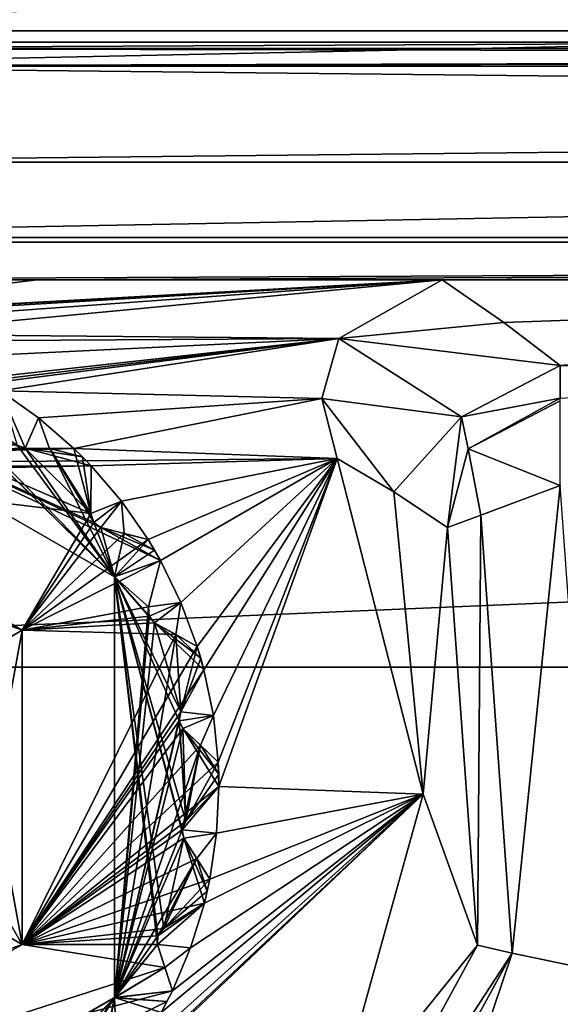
# Model space of a CAD drawing. Header units: metres. Extents: x -205 to 205, y -82 to 82.
# Tile 253 of 426: x -34.25 to -29.75, y 34.69 to 42.89. Entities that reach past the tile are written whole.
import ezdxf

# ---------------------------------------------------------------- set-up
doc = ezdxf.new("R2010")
doc.units = ezdxf.units.M
doc.layers.add('solid_PRT0003', color=7, linetype='CONTINUOUS')

msp = doc.modelspace()

# ---------------------------------------------------------------- linework, layer by layer
at = {"layer": 'solid_PRT0003'}
for points in [[(-200, -75), (-200, 75), (0, 75)], [(0, -75), (-200, -75), (0, 75)], [(-37.489235, 42.792892, 13.792893), (-23.407402, 43.5, 13.5), (-37.489235, 43.5, 13.5)], [(-23.407402, 42.792892, 13.792892), (-23.407402, 43.5, 13.5), (-37.489235, 42.792892, 13.792893)], [(37.510765, 42.646446, 45.853554), (-37.489235, 43, 46), (37.510765, 43, 46)], [(37.510765, 42.646446, 45.853554), (-37.489235, 42.646446, 45.853554), (-37.489235, 43, 46)], [(-37.489235, 42.646446, 75.146446), (37.510765, 43, 75), (-37.489235, 43, 75)], [(-37.489235, 42.646446, 75.146446), (37.510765, 42.646446, 75.146446), (37.510765, 43, 75)], [(-23.407402, 42.792892, 13.792892), (-37.489235, 42.792892, 13.792893), (-37.489235, 42.5, 14.5)], [(-23.407402, 42.792892, 13.792892), (-37.489235, 42.5, 14.5), (-23.407402, 42.5, 14.5)], [(37.510765, 42.700001, 108.5), (-37.489235, 42.5, 108.5), (37.510765, 42.5, 108.5)], [(37.510765, 42.700001, 108.5), (-37.489235, 42.700001, 108.5), (-37.489235, 42.5, 108.5)], [(-37.489235, 42.700001, 78.5), (-37.489235, 42.700001, 108.5), (37.510765, 42.700001, 108.5)], [(37.510765, 42.700001, 78.5), (-37.489235, 42.700001, 78.5), (37.510765, 42.700001, 108.5)], [(37.510765, 42.700001, 78.5), (-37.489235, 42.5, 78.5), (-37.489235, 42.700001, 78.5)], [(37.510765, 42.700001, 78.5), (37.510765, 42.5, 78.5), (-37.489235, 42.5, 78.5)], [(37.510765, 42.646446, 75.146446), (-37.489235, 42.5, 75.5), (37.510765, 42.5, 75.5)], [(-37.489235, 42.646446, 75.146446), (-37.489235, 42.5, 75.5), (37.510765, 42.646446, 75.146446)], [(-37.489235, 42.646446, 45.853554), (37.510765, 42.5, 45.5), (-37.489235, 42.5, 45.5)], [(37.510765, 42.646446, 45.853554), (37.510765, 42.5, 45.5), (-37.489235, 42.646446, 45.853554)], [(37.510765, 42.5, 108.5), (-37.489235, 42.5, 108.5), (-41.024776, 41.035538, 108.5)], [(37.510765, 42.5, 108.5), (-41.024776, 41.035538, 108.5), (41.046303, 41.035542, 108.5)], [(-19.789236, 42.5, 24.5), (-23.407402, 42.5, 14.5), (-37.489235, 42.5, 14.5)], [(-13.989946, 42.5, 38.500713), (-37.489235, 42.5, 14.5), (-37.489235, 42.5, 45.5)], [(-13.989946, 42.5, 38.500713), (-19.789236, 42.5, 24.5), (-37.489235, 42.5, 14.5)], [(37.510765, 42.5, 78), (37.510765, 42.5, 77), (-37.489235, 42.5, 77)], [(-37.489235, 41.700001, 76.5), (-37.489235, 42.5, 77), (37.510765, 42.5, 77)], [(-37.489235, 42.5, 78), (37.510765, 42.5, 78), (-37.489235, 42.5, 77)], [(-37.489235, 41.700001, 76.5), (37.510765, 42.5, 77), (37.510765, 41.700001, 76.5)], [(37.510765, 41.700001, 78.5), (37.510765, 42.5, 78), (-37.489235, 42.5, 78)], [(-37.489235, 41.700001, 78.5), (37.510765, 41.700001, 78.5), (-37.489235, 42.5, 78)], [(-37.489235, 42.5, 75.5), (37.510765, 42.5, 76), (37.510765, 42.5, 75.5)], [(-37.489235, 42.5, 75.5), (-37.489235, 42.5, 76), (37.510765, 42.5, 76)], [(37.510765, 41.700001, 76.5), (37.510765, 42.5, 76), (-37.489235, 42.5, 76)], [(-37.489235, 41.700001, 76.5), (37.510765, 41.700001, 76.5), (-37.489235, 42.5, 76)], [(0.010765, 42.5, 44.299999), (-37.489235, 42.5, 45.5), (37.510765, 42.5, 45.5)], [(0.010765, 42.5, 44.299999), (-13.989946, 42.5, 38.500713), (-37.489235, 42.5, 45.5)], [(-37.489235, 41.700001, 106.5), (-37.489235, 42.5, 107), (37.510765, 42.5, 107)], [(37.510765, 42.5, 106), (37.510765, 42.5, 107), (-37.489235, 42.5, 107)], [(37.510765, 41.700001, 106.5), (-37.489235, 41.700001, 106.5), (37.510765, 42.5, 107)], [(37.510765, 42.5, 106), (-37.489235, 42.5, 107), (-37.489235, 42.5, 106)], [(-37.489235, 42.5, 106), (-37.489235, 41.700001, 106.5), (37.510765, 41.700001, 106.5)], [(37.510765, 42.5, 106), (-37.489235, 42.5, 106), (37.510765, 41.700001, 106.5)], [(37.510765, 42.5, 104), (-37.489235, 42.5, 105), (-37.489235, 42.5, 104)], [(37.510765, 42.5, 104), (37.510765, 42.5, 105), (-37.489235, 42.5, 105)], [(-37.489235, 41.700001, 104.5), (-37.489235, 42.5, 105), (37.510765, 42.5, 105)], [(37.510765, 42.5, 102), (-37.489235, 42.5, 103), (-37.489235, 42.5, 102)], [(37.510765, 42.5, 102), (37.510765, 42.5, 103), (-37.489235, 42.5, 103)], [(-37.489235, 41.700001, 102.5), (-37.489235, 42.5, 103), (37.510765, 42.5, 103)], [(37.510765, 41.700001, 104.5), (37.510765, 42.5, 104), (-37.489235, 42.5, 104)], [(-37.489235, 41.700001, 104.5), (37.510765, 41.700001, 104.5), (-37.489235, 42.5, 104)], [(37.510765, 42.5, 100), (-37.489235, 42.5, 101), (-37.489235, 42.5, 100)], [(37.510765, 42.5, 100), (37.510765, 42.5, 101), (-37.489235, 42.5, 101)], [(-37.489235, 41.700001, 100.5), (-37.489235, 42.5, 101), (37.510765, 42.5, 101)], [(37.510765, 41.700001, 102.5), (37.510765, 42.5, 102), (-37.489235, 42.5, 102)], [(-37.489235, 41.700001, 102.5), (37.510765, 41.700001, 102.5), (-37.489235, 42.5, 102)], [(37.510765, 42.5, 98), (-37.489235, 42.5, 99), (-37.489235, 42.5, 98)], [(37.510765, 42.5, 98), (37.510765, 42.5, 99), (-37.489235, 42.5, 99)], [(-37.489235, 41.700001, 98.5), (-37.489235, 42.5, 99), (37.510765, 42.5, 99)], [(37.510765, 41.700001, 100.5), (37.510765, 42.5, 100), (-37.489235, 42.5, 100)], [(-37.489235, 41.700001, 100.5), (37.510765, 41.700001, 100.5), (-37.489235, 42.5, 100)], [(37.510765, 42.5, 96), (-37.489235, 42.5, 97), (-37.489235, 42.5, 96)], [(37.510765, 42.5, 96), (37.510765, 42.5, 97), (-37.489235, 42.5, 97)], [(-37.489235, 41.700001, 96.5), (-37.489235, 42.5, 97), (37.510765, 42.5, 97)], [(37.510765, 41.700001, 98.5), (37.510765, 42.5, 98), (-37.489235, 42.5, 98)], [(-37.489235, 41.700001, 98.5), (37.510765, 41.700001, 98.5), (-37.489235, 42.5, 98)], [(37.510765, 42.5, 94), (-37.489235, 42.5, 95), (-37.489235, 42.5, 94)], [(37.510765, 42.5, 94), (37.510765, 42.5, 95), (-37.489235, 42.5, 95)], [(-37.489235, 41.700001, 94.5), (-37.489235, 42.5, 95), (37.510765, 42.5, 95)], [(37.510765, 41.700001, 96.5), (37.510765, 42.5, 96), (-37.489235, 42.5, 96)], [(-37.489235, 41.700001, 96.5), (37.510765, 41.700001, 96.5), (-37.489235, 42.5, 96)], [(37.510765, 42.5, 92), (-37.489235, 42.5, 93), (-37.489235, 42.5, 92)], [(37.510765, 42.5, 92), (37.510765, 42.5, 93), (-37.489235, 42.5, 93)], [(-37.489235, 41.700001, 92.5), (-37.489235, 42.5, 93), (37.510765, 42.5, 93)], [(37.510765, 41.700001, 94.5), (37.510765, 42.5, 94), (-37.489235, 42.5, 94)], [(-37.489235, 41.700001, 94.5), (37.510765, 41.700001, 94.5), (-37.489235, 42.5, 94)], [(37.510765, 42.5, 90), (-37.489235, 42.5, 91), (-37.489235, 42.5, 90)], [(37.510765, 42.5, 90), (37.510765, 42.5, 91), (-37.489235, 42.5, 91)], [(-37.489235, 41.700001, 90.5), (-37.489235, 42.5, 91), (37.510765, 42.5, 91)], [(37.510765, 41.700001, 92.5), (37.510765, 42.5, 92), (-37.489235, 42.5, 92)], [(-37.489235, 41.700001, 92.5), (37.510765, 41.700001, 92.5), (-37.489235, 42.5, 92)], [(37.510765, 42.5, 88), (-37.489235, 42.5, 89), (-37.489235, 42.5, 88)], [(37.510765, 42.5, 88), (37.510765, 42.5, 89), (-37.489235, 42.5, 89)], [(-37.489235, 41.700001, 88.5), (-37.489235, 42.5, 89), (37.510765, 42.5, 89)], [(37.510765, 41.700001, 90.5), (37.510765, 42.5, 90), (-37.489235, 42.5, 90)], [(-37.489235, 41.700001, 90.5), (37.510765, 41.700001, 90.5), (-37.489235, 42.5, 90)], [(37.510765, 42.5, 86), (-37.489235, 42.5, 87), (-37.489235, 42.5, 86)], [(37.510765, 42.5, 86), (37.510765, 42.5, 87), (-37.489235, 42.5, 87)], [(-37.489235, 41.700001, 86.5), (-37.489235, 42.5, 87), (37.510765, 42.5, 87)], [(37.510765, 41.700001, 88.5), (37.510765, 42.5, 88), (-37.489235, 42.5, 88)], [(-37.489235, 41.700001, 88.5), (37.510765, 41.700001, 88.5), (-37.489235, 42.5, 88)], [(37.510765, 42.5, 84), (-37.489235, 42.5, 85), (-37.489235, 42.5, 84)], [(37.510765, 42.5, 84), (37.510765, 42.5, 85), (-37.489235, 42.5, 85)], [(-37.489235, 41.700001, 84.5), (-37.489235, 42.5, 85), (37.510765, 42.5, 85)], [(37.510765, 41.700001, 86.5), (37.510765, 42.5, 86), (-37.489235, 42.5, 86)], [(-37.489235, 41.700001, 86.5), (37.510765, 41.700001, 86.5), (-37.489235, 42.5, 86)], [(37.510765, 42.5, 82), (-37.489235, 42.5, 83), (-37.489235, 42.5, 82)], [(37.510765, 42.5, 82), (37.510765, 42.5, 83), (-37.489235, 42.5, 83)], [(-37.489235, 41.700001, 82.5), (-37.489235, 42.5, 83), (37.510765, 42.5, 83)], [(37.510765, 41.700001, 84.5), (37.510765, 42.5, 84), (-37.489235, 42.5, 84)], [(-37.489235, 41.700001, 84.5), (37.510765, 41.700001, 84.5), (-37.489235, 42.5, 84)], [(37.510765, 42.5, 80), (-37.489235, 42.5, 81), (-37.489235, 42.5, 80)], [(37.510765, 42.5, 80), (37.510765, 42.5, 81), (-37.489235, 42.5, 81)], [(-37.489235, 41.700001, 80.5), (-37.489235, 42.5, 81), (37.510765, 42.5, 81)], [(37.510765, 41.700001, 82.5), (37.510765, 42.5, 82), (-37.489235, 42.5, 82)], [(-37.489235, 41.700001, 82.5), (37.510765, 41.700001, 82.5), (-37.489235, 42.5, 82)], [(-37.489235, 41.700001, 78.5), (-37.489235, 42.5, 79), (37.510765, 42.5, 79)], [(37.510765, 42.5, 78.5), (37.510765, 42.5, 79), (-37.489235, 42.5, 79)], [(37.510765, 42.5, 78.5), (-37.489235, 42.5, 79), (-37.489235, 42.5, 78.5)], [(37.510765, 41.700001, 80.5), (37.510765, 42.5, 80), (-37.489235, 42.5, 80)], [(-37.489235, 41.700001, 80.5), (37.510765, 41.700001, 80.5), (-37.489235, 42.5, 80)], [(-37.489235, 41.700001, 104.5), (37.510765, 42.5, 105), (37.510765, 41.700001, 104.5)], [(-37.489235, 41.700001, 102.5), (37.510765, 42.5, 103), (37.510765, 41.700001, 102.5)], [(-37.489235, 41.700001, 100.5), (37.510765, 42.5, 101), (37.510765, 41.700001, 100.5)], [(-37.489235, 41.700001, 98.5), (37.510765, 42.5, 99), (37.510765, 41.700001, 98.5)], [(-37.489235, 41.700001, 96.5), (37.510765, 42.5, 97), (37.510765, 41.700001, 96.5)], [(-37.489235, 41.700001, 94.5), (37.510765, 42.5, 95), (37.510765, 41.700001, 94.5)], [(-37.489235, 41.700001, 92.5), (37.510765, 42.5, 93), (37.510765, 41.700001, 92.5)], [(-37.489235, 41.700001, 90.5), (37.510765, 42.5, 91), (37.510765, 41.700001, 90.5)], [(-37.489235, 41.700001, 88.5), (37.510765, 42.5, 89), (37.510765, 41.700001, 88.5)], [(-37.489235, 41.700001, 86.5), (37.510765, 42.5, 87), (37.510765, 41.700001, 86.5)], [(-37.489235, 41.700001, 84.5), (37.510765, 42.5, 85), (37.510765, 41.700001, 84.5)], [(-37.489235, 41.700001, 82.5), (37.510765, 42.5, 83), (37.510765, 41.700001, 82.5)], [(-37.489235, 41.700001, 80.5), (37.510765, 42.5, 81), (37.510765, 41.700001, 80.5)], [(-37.489235, 41.700001, 78.5), (37.510765, 42.5, 79), (37.510765, 41.700001, 78.5)], [(41.046303, 41.035542, 108.5), (-41.024776, 41.035538, 108.5), (-42.489235, 37.5, 108.5)], [(41.046303, 41.035542, 108.5), (-42.489235, 37.5, 108.5), (42.510765, 37.5, 108.5)], [(-37.489235, 40.722591, 75), (-34.102509, 40.722591, 75), (37.510765, 41.072483, 108.410858)], [(-37.489235, 41.072483, 108.410858), (-37.489235, 40.722591, 75), (37.510765, 41.072483, 108.410858)], [(-37.489235, -41.072483, 108.410858), (-37.489235, 41.072483, 108.410858), (37.510765, 41.072483, 108.410858)], [(37.510765, -41.072483, 108.410858), (-37.489235, -41.072483, 108.410858), (37.510765, 41.072483, 108.410858)], [(-34.102509, 40.722591, 75), (-30.73164, 40.722591, 75), (37.510765, 41.072483, 108.410858)], [(-30.73164, 40.722591, 75), (-20.187082, 40.722591, 75), (37.510765, 41.072483, 108.410858)], [(-36.860031, 40.382332, 75), (-34.102509, 40.722591, 75), (-37.489235, 40.722591, 75)], [(-36.860031, 40.382332, 75), (-30.73164, 40.722591, 75), (-34.102509, 40.722591, 75)], [(-36.860031, 40.382332, 75), (-36.489235, 40.400002, 75), (-30.73164, 40.722591, 75)], [(-36.471832, 40.39996, 75), (-30.73164, 40.722591, 75), (-36.489235, 40.400002, 75)], [(-36.471832, 40.39996, 75), (-36.454426, 40.399845, 75), (-30.73164, 40.722591, 75)], [(-36.454426, 40.399845, 75), (-36.251919, 40.392773, 75), (-30.73164, 40.722591, 75)], [(-36.251919, 40.392773, 75), (-35.8657, 40.349831, 75), (-30.73164, 40.722591, 75)], [(-35.8657, 40.349831, 75), (-35.485668, 40.268669, 75), (-30.73164, 40.722591, 75)], [(-35.485668, 40.268669, 75), (-31.591864, 40.233196, 75), (-30.73164, 40.722591, 75)], [(-31.591864, 40.233196, 75), (-30.219374, 40.366833, 41.028507), (-30.73164, 40.722591, 75)], [(-30.73164, 40.722591, 75), (-30.219374, 40.366833, 41.028507), (-20.187082, 40.722591, 75)], [(-30.219374, 40.366833, 41.028507), (-29.750725, 40.010365, 6.989528), (-20.187082, 40.722591, 75)], [(-29.750725, 40.010365, 6.989528), (-25.26565, 40.010365, 6.989528), (-20.187082, 40.722591, 75)], [(-31.591864, 40.233196, 75), (-29.750725, 40.010365, 6.989528), (-30.219374, 40.366833, 41.028507)], [(-35.485668, 40.268669, 75), (-35.291283, 40.211456, 75), (-31.591864, 40.233196, 75)], [(-35.291283, 40.211456, 75), (-34.927876, 40.073814, 75), (-31.591864, 40.233196, 75)], [(-34.972424, 39.801384, 75), (-34.405914, 39.796936, 75), (-31.591864, 40.233196, 75)], [(-34.777782, 39.850636, 75), (-34.972424, 39.801384, 75), (-31.591864, 40.233196, 75)], [(-34.927876, 40.073814, 75), (-34.579967, 39.900692, 75), (-31.591864, 40.233196, 75)], [(-34.777782, 39.850636, 75), (-31.591864, 40.233196, 75), (-34.579967, 39.900692, 75)], [(-34.405914, 39.796936, 75), (-31.731901, 39.735493, 75), (-31.591864, 40.233196, 75)], [(-30.571669, 39.58062, 6.983176), (-31.591864, 40.233196, 75), (-31.731901, 39.735493, 75)], [(-30.571669, 39.58062, 6.983176), (-29.750725, 40.010365, 6.989528), (-31.591864, 40.233196, 75)], [(-36.489235, 40, 55), (-33.569553, 38.662285, 55), (-33.075298, 38.385479, 55)], [(-33.458046, 38.249809, 55), (-36.489235, 40, 55), (-33.075298, 38.385479, 55)], [(-36.489235, 40, 55), (-33.627796, 38.703377, 55), (-33.569553, 38.662285, 55)], [(-36.489235, 40, 55), (-33.652843, 38.777149, 55), (-33.627796, 38.703377, 55)], [(-36.489235, 40, 55), (-34.199017, 39.32045, 55), (-33.652843, 38.777149, 55)], [(-36.489235, 40, 55), (-34.265652, 39.345764, 55), (-34.199017, 39.32045, 55)], [(-36.489235, 40, 26), (-36.489235, 40, 55), (-33.458046, 38.249809, 55)], [(-33.457966, 38.249664, 26), (-36.489235, 40, 26), (-33.458046, 38.249809, 55)], [(-35.100708, 39.861923, 26), (-36.489235, 40, 26), (-33.457966, 38.249664, 26)], [(-30.571669, 39.58062, 6.983176), (-29.750336, 39.736137, 6.312008), (-29.750725, 40.010365, 6.989528)], [(-29.750336, 39.736137, 6.312008), (-25.26565, 40.010365, 6.989528), (-29.750725, 40.010365, 6.989528)], [(-35.043217, 39.809338, 26), (-35.100708, 39.861923, 26), (-33.457966, 38.249664, 26)], [(-34.972424, 39.801384, 26), (-35.043217, 39.809338, 26), (-33.457966, 38.249664, 26)], [(-34.265652, 39.34576, 26), (-34.972424, 39.801384, 26), (-33.457966, 38.249664, 26)], [(-34.405914, 39.796936, 75), (-34.088158, 39.573242, 75), (-31.731901, 39.735493, 75)], [(-34.088158, 39.573242, 6), (-34.088158, 39.573242, 75), (-34.405914, 39.796936, 75)], [(-34.405914, 39.796936, 55), (-34.088158, 39.573242, 6), (-34.405914, 39.796936, 75)], [(-34.199017, 39.32045, 6), (-34.088158, 39.573242, 6), (-34.405914, 39.796936, 6)], [(-34.405914, 39.796936, 26), (-34.405914, 39.796936, 6), (-34.088158, 39.573242, 6)], [(-34.265652, 39.345764, 6), (-34.199017, 39.32045, 6), (-34.405914, 39.796936, 6)], [(-34.405914, 39.796936, 26), (-34.088158, 39.573242, 6), (-34.405914, 39.796936, 55)], [(-34.088158, 39.573242, 75), (-33.794235, 39.319038, 75), (-31.731901, 39.735493, 75)], [(-33.794235, 39.319038, 75), (-31.604565, 39.234211, 75), (-31.731901, 39.735493, 75)], [(-31.134134, 38.957443, 41.288708), (-31.731901, 39.735493, 75), (-31.604565, 39.234211, 75)], [(-31.134134, 38.957443, 41.288708), (-30.571669, 39.58062, 6.983176), (-31.731901, 39.735493, 75)], [(-30.571669, 39.58062, 6.983176), (-30.515196, 39.316238, 6.433024), (-29.750336, 39.736137, 6.312008)], [(-30.515196, 39.316238, 6.433024), (-29.750336, 39.714111, 6.289498), (-29.750336, 39.736137, 6.312008)], [(-30.515196, 39.316238, 6.433024), (-29.750336, 39.010418, 6), (-29.750336, 39.714111, 6.289498)], [(-34.199017, 39.32045, 6), (-33.998257, 39.319748, 6), (-34.088158, 39.573242, 6)], [(-33.794235, 39.319038, 55), (-33.794235, 39.319038, 75), (-34.088158, 39.573242, 75)], [(-33.794235, 39.319038, 6), (-34.088158, 39.573242, 75), (-34.088158, 39.573242, 6)], [(-33.794235, 39.319038, 26), (-34.088158, 39.573242, 75), (-33.794235, 39.319038, 6)], [(-33.794235, 39.319038, 26), (-33.794235, 39.319038, 55), (-34.088158, 39.573242, 75)], [(-33.998257, 39.319748, 6), (-33.794235, 39.319038, 6), (-34.088158, 39.573242, 6)], [(-31.134134, 38.957443, 41.288708), (-30.687389, 38.661339, 6.991273), (-30.571669, 39.58062, 6.983176)], [(-30.571669, 39.58062, 6.983176), (-30.687389, 38.661339, 6.991273), (-30.515196, 39.316238, 6.433024)], [(-34.199059, 39.32045, 75), (-34.265652, 39.34576, 75), (-39.146828, 39.165878, 75)], [(-33.995487, 39.31974, 75), (-34.199059, 39.32045, 75), (-39.146828, 39.165878, 75)], [(-33.995487, 39.31974, 75), (-39.146828, 39.165878, 75), (-33.794235, 39.319038, 75)], [(-33.794235, 39.319038, 75), (-39.146828, 39.165878, 75), (-31.604565, 39.234211, 75)], [(-34.265652, 39.345764, 55), (-34.265652, 39.34576, 75), (-34.199059, 39.32045, 75)], [(-34.265652, 39.345764, 55), (-34.199059, 39.32045, 75), (-34.199017, 39.32045, 55)], [(-34.199059, 39.32045, 26), (-34.199017, 39.32045, 6), (-34.265652, 39.345764, 6)], [(-34.199059, 39.32045, 26), (-34.265652, 39.345764, 6), (-34.265652, 39.34576, 26)], [(-34.199059, 39.32045, 26), (-34.265652, 39.34576, 26), (-33.457966, 38.249664, 26)], [(-33.794235, 39.319038, 55), (-34.199059, 39.32045, 75), (-33.995487, 39.31974, 75)], [(-33.998257, 39.319748, 55), (-34.199059, 39.32045, 75), (-33.794235, 39.319038, 55)], [(-34.199017, 39.32045, 55), (-34.199059, 39.32045, 75), (-33.998257, 39.319748, 55)], [(-34.199059, 39.32045, 26), (-33.794235, 39.319038, 6), (-33.998257, 39.319748, 6)], [(-33.995487, 39.31974, 26), (-33.794235, 39.319038, 6), (-34.199059, 39.32045, 26)], [(-34.199059, 39.32045, 26), (-33.998257, 39.319748, 6), (-34.199017, 39.32045, 6)], [(-33.995487, 39.31974, 26), (-34.199059, 39.32045, 26), (-33.457966, 38.249664, 26)], [(-34.199017, 39.32045, 55), (-33.651451, 39.175255, 55), (-33.652843, 38.777149, 55)], [(-34.199017, 39.32045, 55), (-33.721909, 39.248074, 55), (-33.651451, 39.175255, 55)], [(-34.199017, 39.32045, 55), (-33.998257, 39.319748, 55), (-33.721909, 39.248074, 55)], [(-33.998257, 39.319748, 55), (-33.794235, 39.319038, 55), (-33.721909, 39.248074, 55)], [(-33.794235, 39.319038, 55), (-33.995487, 39.31974, 75), (-33.794235, 39.319038, 75)], [(-33.794235, 39.319038, 26), (-33.794235, 39.319038, 6), (-33.995487, 39.31974, 26)], [(-33.627796, 38.703373, 26), (-33.995487, 39.31974, 26), (-33.457966, 38.249664, 26)], [(-33.652843, 38.777149, 26), (-33.794235, 39.319038, 26), (-33.995487, 39.31974, 26)], [(-33.627796, 38.703373, 26), (-33.652843, 38.777149, 26), (-33.995487, 39.31974, 26)], [(-33.721909, 39.248074, 26), (-33.721909, 39.248074, 55), (-33.794235, 39.319038, 55)], [(-33.721909, 39.248074, 26), (-33.794235, 39.319038, 55), (-33.794235, 39.319038, 26)], [(-33.652843, 38.777149, 26), (-33.721909, 39.248074, 26), (-33.794235, 39.319038, 26)], [(-30.410061, 38.764652, 6.289814), (-30.515196, 39.316238, 6.433024), (-30.687389, 38.661339, 6.991273)], [(-30.410061, 38.764652, 6.289814), (-29.750336, 39.010418, 6), (-30.515196, 39.316238, 6.433024)], [(-33.651451, 39.175255, 75), (-31.604565, 39.234211, 75), (-39.146828, 39.165878, 75)], [(-33.651451, 39.175255, 26), (-33.651451, 39.175255, 55), (-33.721909, 39.248074, 55)], [(-33.651451, 39.175255, 26), (-33.721909, 39.248074, 55), (-33.721909, 39.248074, 26)], [(-33.652843, 38.777149, 26), (-33.651451, 39.175255, 26), (-33.721909, 39.248074, 26)], [(-33.651451, 39.175255, 75), (-33.399307, 38.879566, 75), (-31.604565, 39.234211, 75)], [(-33.399307, 38.879566, 75), (-33.177837, 38.560253, 75), (-31.604565, 39.234211, 75)], [(-33.177837, 38.560253, 75), (-33.075298, 38.385479, 75), (-31.604565, 39.234211, 75)], [(-33.075298, 38.385479, 75), (-32.90461, 38.036373, 75), (-31.604565, 39.234211, 75)], [(-32.90461, 38.036373, 75), (-32.769505, 37.672016, 75), (-31.604565, 39.234211, 75)], [(-32.769505, 37.672016, 75), (-32.713654, 37.47723, 75), (-31.604565, 39.234211, 75)], [(-32.713654, 37.47723, 75), (-32.635147, 37.096645, 75), (-31.604565, 39.234211, 75)], [(-32.635147, 37.096645, 75), (-32.594902, 36.710133, 75), (-31.604565, 39.234211, 75)], [(-32.594902, 36.710133, 75), (-32.589241, 36.50758, 75), (-31.604565, 39.234211, 75)], [(-32.589241, 36.50758, 75), (-30.891665, 36.444424, 75), (-31.604565, 39.234211, 75)], [(-31.134134, 38.957443, 41.288708), (-31.604565, 39.234211, 75), (-30.891665, 36.444424, 75)], [(-36.489235, 39.114895, 75), (-33.651451, 39.175255, 75), (-39.146828, 39.165878, 75)], [(-36.489235, 39.114895, 75), (-33.652843, 38.777149, 75), (-33.651451, 39.175255, 75)], [(-33.652843, 38.777149, 55), (-33.651451, 39.175255, 75), (-33.652843, 38.777149, 75)], [(-33.651451, 39.175255, 55), (-33.651451, 39.175255, 75), (-33.652843, 38.777149, 55)], [(-33.652843, 38.777149, 6), (-33.399307, 38.879566, 6), (-33.651451, 39.175255, 6)], [(-33.651451, 39.175255, 26), (-33.652843, 38.777149, 6), (-33.651451, 39.175255, 6)], [(-33.652843, 38.777149, 26), (-33.652843, 38.777149, 6), (-33.651451, 39.175255, 26)], [(-33.399307, 38.879566, 6), (-33.399307, 38.879566, 75), (-33.651451, 39.175255, 75)], [(-33.651451, 39.175255, 55), (-33.399307, 38.879566, 6), (-33.651451, 39.175255, 75)], [(-33.651451, 39.175255, 26), (-33.651451, 39.175255, 6), (-33.399307, 38.879566, 6)], [(-33.651451, 39.175255, 26), (-33.399307, 38.879566, 6), (-33.651451, 39.175255, 55)], [(-36.489235, 39.114895, 75), (-34.224663, 37.80743, 75), (-33.652843, 38.777149, 75)], [(-34.657593, 37.557503, 74.500084), (-34.224663, 37.80743, 75), (-36.489235, 39.114895, 75)], [(-34.224663, 35.19257, 6), (-34.224663, 37.80743, 6), (-36.489235, 39.114895, 6)], [(-36.489235, 38.615002, 6.499915), (-36.489235, 39.114895, 6), (-34.224663, 37.80743, 6)], [(-36.489235, 33.885105, 6), (-34.224663, 35.19257, 6), (-36.489235, 39.114895, 6)], [(-30.150469, 35.119762, 6.289814), (-29.750336, 39.010418, 6), (-30.410061, 38.764652, 6.289814)], [(-30.150469, 35.119762, 6.289814), (-29.461437, 34.975193, 6), (-29.750336, 39.010418, 6)], [(-31.134134, 38.957443, 41.288708), (-30.891665, 36.444424, 75), (-30.687389, 38.661339, 6.991273)], [(-33.652843, 38.777149, 6), (-33.627796, 38.703377, 6), (-33.399307, 38.879566, 6)], [(-33.627796, 38.703377, 6), (-33.569553, 38.662285, 6), (-33.399307, 38.879566, 6)], [(-33.569553, 38.662285, 6), (-33.375271, 38.611679, 6), (-33.399307, 38.879566, 6)], [(-33.177837, 38.560253, 55), (-33.177837, 38.560253, 75), (-33.399307, 38.879566, 75)], [(-33.177837, 38.560253, 6), (-33.399307, 38.879566, 75), (-33.399307, 38.879566, 6)], [(-33.177837, 38.560253, 26), (-33.399307, 38.879566, 75), (-33.177837, 38.560253, 6)], [(-33.177837, 38.560253, 26), (-33.177837, 38.560253, 55), (-33.399307, 38.879566, 75)], [(-33.375271, 38.611679, 6), (-33.177837, 38.560253, 6), (-33.399307, 38.879566, 6)], [(-34.224663, 37.80743, 75), (-33.627796, 38.703373, 75), (-33.652843, 38.777149, 75)], [(-33.652843, 38.777149, 55), (-33.652843, 38.777149, 75), (-33.627796, 38.703373, 75)], [(-33.652843, 38.777149, 55), (-33.627796, 38.703373, 75), (-33.627796, 38.703377, 55)], [(-33.627796, 38.703373, 26), (-33.627796, 38.703377, 6), (-33.652843, 38.777149, 6)], [(-33.627796, 38.703373, 26), (-33.652843, 38.777149, 6), (-33.652843, 38.777149, 26)], [(-30.438663, 35.187225, 6.991273), (-30.410061, 38.764652, 6.289814), (-30.687389, 38.661339, 6.991273)], [(-30.150469, 35.119762, 6.289814), (-30.410061, 38.764652, 6.289814), (-30.438663, 35.187225, 6.991273)], [(-34.224663, 37.80743, 75), (-33.569592, 38.662296, 75), (-33.627796, 38.703373, 75)], [(-34.224663, 37.80743, 75), (-33.375294, 38.611687, 75), (-33.569592, 38.662296, 75)], [(-33.627796, 38.703377, 55), (-33.627796, 38.703373, 75), (-33.569592, 38.662296, 75)], [(-33.627796, 38.703377, 55), (-33.569592, 38.662296, 75), (-33.569553, 38.662285, 55)], [(-33.569592, 38.662296, 26), (-33.569553, 38.662285, 6), (-33.627796, 38.703377, 6)], [(-33.569592, 38.662296, 26), (-33.627796, 38.703377, 6), (-33.627796, 38.703373, 26)], [(-33.569592, 38.662296, 26), (-33.627796, 38.703373, 26), (-33.457966, 38.249664, 26)], [(-33.177837, 38.560253, 55), (-33.569592, 38.662296, 75), (-33.375294, 38.611687, 75)], [(-33.375271, 38.611679, 55), (-33.569592, 38.662296, 75), (-33.177837, 38.560253, 55)], [(-33.569553, 38.662285, 55), (-33.569592, 38.662296, 75), (-33.375271, 38.611679, 55)], [(-33.569592, 38.662296, 26), (-33.177837, 38.560253, 6), (-33.375271, 38.611679, 6)], [(-33.375294, 38.611687, 26), (-33.177837, 38.560253, 6), (-33.569592, 38.662296, 26)], [(-33.569592, 38.662296, 26), (-33.375271, 38.611679, 6), (-33.569553, 38.662285, 6)], [(-33.375294, 38.611687, 26), (-33.569592, 38.662296, 26), (-33.457966, 38.249664, 26)], [(-33.569553, 38.662285, 55), (-33.125431, 38.47353, 55), (-33.075298, 38.385479, 55)], [(-33.569553, 38.662285, 55), (-33.375271, 38.611679, 55), (-33.125431, 38.47353, 55)], [(-30.438663, 35.187225, 6.991273), (-30.687389, 38.661339, 6.991273), (-30.891665, 36.444424, 75)], [(-34.657593, 37.557503, 6.499915), (-36.489235, 38.615002, 6.499915), (-34.224663, 37.80743, 6)], [(-34.224663, 37.80743, 75), (-33.177837, 38.560253, 75), (-33.375294, 38.611687, 75)], [(-33.177837, 38.560253, 26), (-33.375294, 38.611687, 26), (-33.457966, 38.249664, 26)], [(-33.177837, 38.560253, 55), (-33.375294, 38.611687, 75), (-33.177837, 38.560253, 75)], [(-33.177837, 38.560253, 26), (-33.177837, 38.560253, 6), (-33.375294, 38.611687, 26)], [(-33.375271, 38.611679, 55), (-33.177837, 38.560253, 55), (-33.125431, 38.47353, 55)], [(-34.224663, 37.80743, 75), (-33.075298, 38.385479, 75), (-33.177837, 38.560253, 75)], [(-33.125431, 38.47353, 26), (-33.177837, 38.560253, 26), (-33.457966, 38.249664, 26)], [(-33.125431, 38.47353, 26), (-33.125431, 38.47353, 55), (-33.177837, 38.560253, 55)], [(-33.125431, 38.47353, 26), (-33.177837, 38.560253, 55), (-33.177837, 38.560253, 26)], [(-33.075298, 38.385479, 26), (-33.125431, 38.47353, 26), (-33.457966, 38.249664, 26)], [(-33.075298, 38.385479, 26), (-33.075298, 38.385479, 55), (-33.125431, 38.47353, 55)], [(-33.075298, 38.385479, 26), (-33.125431, 38.47353, 55), (-33.125431, 38.47353, 26)], [(-34.224663, 37.80743, 75), (-33.175648, 38.000225, 75), (-33.075298, 38.385479, 75)], [(-33.458046, 38.249809, 55), (-33.075298, 38.385479, 55), (-33.175648, 38.000225, 55)], [(-33.175648, 38.000225, 26), (-33.075298, 38.385479, 26), (-33.457966, 38.249664, 26)], [(-33.175648, 38.000225, 55), (-33.075298, 38.385479, 75), (-33.175648, 38.000225, 75)], [(-33.075298, 38.385479, 55), (-33.075298, 38.385479, 75), (-33.175648, 38.000225, 55)], [(-33.175648, 38.000225, 6), (-32.90461, 38.036373, 6), (-33.075298, 38.385479, 6)], [(-33.075298, 38.385479, 26), (-33.175648, 38.000225, 6), (-33.075298, 38.385479, 6)], [(-33.175648, 38.000225, 26), (-33.175648, 38.000225, 6), (-33.075298, 38.385479, 26)], [(-32.90461, 38.036373, 6), (-32.90461, 38.036373, 75), (-33.075298, 38.385479, 75)], [(-33.075298, 38.385479, 55), (-32.90461, 38.036373, 6), (-33.075298, 38.385479, 75)], [(-33.075298, 38.385479, 26), (-33.075298, 38.385479, 6), (-32.90461, 38.036373, 6)], [(-33.075298, 38.385479, 26), (-32.90461, 38.036373, 6), (-33.075298, 38.385479, 55)], [(-33.458046, 38.249809, 55), (-33.095627, 35.264637, 55), (-33.099113, 35.193439, 55)], [(-33.457966, 34.750336, 55), (-33.458046, 38.249809, 55), (-33.099113, 35.193439, 55)], [(-33.458046, 38.249809, 55), (-33.046761, 35.32531, 55), (-33.095627, 35.264637, 55)], [(-33.458046, 38.249809, 55), (-32.880692, 36.077579, 55), (-33.046761, 35.32531, 55)], [(-33.458046, 38.249809, 55), (-32.895023, 36.147404, 55), (-32.880692, 36.077579, 55)], [(-33.458046, 38.249809, 55), (-32.862778, 36.218323, 55), (-32.895023, 36.147404, 55)], [(-33.458046, 38.249809, 55), (-32.920254, 37.052326, 55), (-32.862778, 36.218323, 55)], [(-33.458046, 38.249809, 55), (-32.906662, 37.129036, 55), (-32.920254, 37.052326, 55)], [(-33.458046, 38.249809, 55), (-33.123539, 37.868259, 55), (-32.906662, 37.129036, 55)], [(-33.458046, 38.249809, 55), (-33.169739, 37.922543, 55), (-33.123539, 37.868259, 55)], [(-33.458046, 38.249809, 55), (-33.175648, 38.000225, 55), (-33.169739, 37.922543, 55)], [(-33.457966, 38.249664, 26), (-33.458046, 38.249809, 55), (-33.457966, 34.750336, 55)], [(-33.458046, 34.750191, 26), (-33.457966, 38.249664, 26), (-33.457966, 34.750336, 55)], [(-33.175648, 38.000225, 26), (-33.457966, 38.249664, 26), (-33.458046, 34.750191, 26)], [(-33.175648, 38.000225, 6), (-33.169739, 37.922543, 6), (-32.90461, 38.036373, 6)], [(-33.169739, 37.922543, 6), (-33.123539, 37.868259, 6), (-32.90461, 38.036373, 6)], [(-33.123539, 37.868259, 6), (-32.947948, 37.770927, 6), (-32.90461, 38.036373, 6)], [(-32.947948, 37.770927, 6), (-32.769505, 37.672016, 6), (-32.90461, 38.036373, 6)], [(-32.769505, 37.672016, 55), (-32.769505, 37.672016, 75), (-32.90461, 38.036373, 75)], [(-32.769505, 37.672016, 6), (-32.90461, 38.036373, 75), (-32.90461, 38.036373, 6)], [(-32.769505, 37.672016, 26), (-32.90461, 38.036373, 75), (-32.769505, 37.672016, 6)], [(-32.769505, 37.672016, 26), (-32.769505, 37.672016, 55), (-32.90461, 38.036373, 75)], [(-34.224663, 37.80743, 75), (-33.169739, 37.922539, 75), (-33.175648, 38.000225, 75)], [(-33.169739, 37.922539, 26), (-33.175648, 38.000225, 26), (-33.458046, 34.750191, 26)], [(-33.175648, 38.000225, 55), (-33.175648, 38.000225, 75), (-33.169739, 37.922539, 75)], [(-33.175648, 38.000225, 55), (-33.169739, 37.922539, 75), (-33.169739, 37.922543, 55)], [(-33.169739, 37.922539, 26), (-33.169739, 37.922543, 6), (-33.175648, 38.000225, 6)], [(-33.169739, 37.922539, 26), (-33.175648, 38.000225, 6), (-33.175648, 38.000225, 26)], [(-34.224663, 37.80743, 75), (-33.123573, 37.868279, 75), (-33.169739, 37.922539, 75)], [(-34.224663, 37.80743, 75), (-32.947971, 37.770939, 75), (-33.123573, 37.868279, 75)], [(-33.123573, 37.868279, 26), (-33.169739, 37.922539, 26), (-33.458046, 34.750191, 26)], [(-32.947971, 37.770939, 26), (-33.123573, 37.868279, 26), (-33.458046, 34.750191, 26)], [(-33.169739, 37.922543, 55), (-33.169739, 37.922539, 75), (-33.123573, 37.868279, 75)], [(-33.169739, 37.922543, 55), (-33.123573, 37.868279, 75), (-33.123539, 37.868259, 55)], [(-33.123573, 37.868279, 26), (-33.123539, 37.868259, 6), (-33.169739, 37.922543, 6)], [(-33.123573, 37.868279, 26), (-33.169739, 37.922543, 6), (-33.169739, 37.922539, 26)], [(-32.769505, 37.672016, 55), (-33.123573, 37.868279, 75), (-32.947971, 37.770939, 75)], [(-32.947948, 37.770927, 55), (-33.123573, 37.868279, 75), (-32.769505, 37.672016, 55)], [(-33.123539, 37.868259, 55), (-33.123573, 37.868279, 75), (-32.947948, 37.770927, 55)], [(-33.123573, 37.868279, 26), (-32.769505, 37.672016, 6), (-32.947948, 37.770927, 6)], [(-32.947971, 37.770939, 26), (-32.769505, 37.672016, 6), (-33.123573, 37.868279, 26)], [(-33.123573, 37.868279, 26), (-32.947948, 37.770927, 6), (-33.123539, 37.868259, 6)], [(-33.123539, 37.868259, 55), (-32.713654, 37.47723, 55), (-32.906662, 37.129036, 55)], [(-33.123539, 37.868259, 55), (-32.740314, 37.574986, 55), (-32.713654, 37.47723, 55)], [(-33.123539, 37.868259, 55), (-32.947948, 37.770927, 55), (-32.740314, 37.574986, 55)], [(-34.657593, 35.442497, 74.500084), (-34.224663, 35.19257, 75), (-34.224663, 37.80743, 75)], [(-34.657593, 35.442497, 74.500084), (-34.224663, 37.80743, 75), (-34.657593, 37.557503, 74.500084)], [(-34.657593, 37.557503, 6.499915), (-34.224663, 37.80743, 6), (-34.224663, 35.19257, 6)], [(-34.224663, 37.80743, 75), (-34.224663, 35.19257, 75), (-32.947971, 37.770939, 75)], [(-34.224663, 35.19257, 75), (-32.769505, 37.672016, 75), (-32.947971, 37.770939, 75)], [(-32.906662, 37.129036, 26), (-32.947971, 37.770939, 26), (-33.458046, 34.750191, 26)], [(-32.769505, 37.672016, 55), (-32.947971, 37.770939, 75), (-32.769505, 37.672016, 75)], [(-32.769505, 37.672016, 26), (-32.769505, 37.672016, 6), (-32.947971, 37.770939, 26)], [(-32.906662, 37.129036, 26), (-32.769505, 37.672016, 26), (-32.947971, 37.770939, 26)], [(-32.947948, 37.770927, 55), (-32.769505, 37.672016, 55), (-32.740314, 37.574986, 55)], [(-34.224663, 35.19257, 75), (-32.713654, 37.47723, 75), (-32.769505, 37.672016, 75)], [(-32.906662, 37.129036, 26), (-32.740314, 37.574986, 26), (-32.769505, 37.672016, 26)], [(-32.740314, 37.574986, 26), (-32.740314, 37.574986, 55), (-32.769505, 37.672016, 55)], [(-32.740314, 37.574986, 26), (-32.769505, 37.672016, 55), (-32.769505, 37.672016, 26)], [(-34.657593, 35.442497, 6.499915), (-34.657593, 37.557503, 6.499915), (-34.224663, 35.19257, 6)], [(-32.906662, 37.129036, 26), (-32.713654, 37.47723, 26), (-32.740314, 37.574986, 26)], [(-32.713654, 37.47723, 26), (-32.713654, 37.47723, 55), (-32.740314, 37.574986, 55)], [(-32.713654, 37.47723, 26), (-32.740314, 37.574986, 55), (-32.740314, 37.574986, 26)], [(-42.489235, -37.5, 108.5), (42.510765, 37.5, 108.5), (-42.489235, 37.5, 108.5)], [(-42.489235, -37.5, 108.5), (42.510765, -37.5, 108.5), (42.510765, 37.5, 108.5)], [(-34.224663, 35.19257, 75), (-32.906662, 37.129036, 75), (-32.713654, 37.47723, 75)], [(-32.906662, 37.129036, 55), (-32.713654, 37.47723, 75), (-32.906662, 37.129036, 75)], [(-32.713654, 37.47723, 55), (-32.713654, 37.47723, 75), (-32.906662, 37.129036, 55)], [(-32.906662, 37.129036, 6), (-32.635147, 37.096645, 6), (-32.713654, 37.47723, 6)], [(-32.713654, 37.47723, 26), (-32.906662, 37.129036, 6), (-32.713654, 37.47723, 6)], [(-32.906662, 37.129036, 26), (-32.906662, 37.129036, 6), (-32.713654, 37.47723, 26)], [(-32.635147, 37.096645, 6), (-32.635147, 37.096645, 75), (-32.713654, 37.47723, 75)], [(-32.713654, 37.47723, 55), (-32.635147, 37.096645, 6), (-32.713654, 37.47723, 75)], [(-32.713654, 37.47723, 26), (-32.713654, 37.47723, 6), (-32.635147, 37.096645, 6)], [(-32.713654, 37.47723, 26), (-32.635147, 37.096645, 6), (-32.713654, 37.47723, 55)], [(-34.224663, 35.19257, 75), (-32.920254, 37.052322, 75), (-32.906662, 37.129036, 75)], [(-32.920254, 37.052322, 26), (-32.906662, 37.129036, 26), (-33.458046, 34.750191, 26)], [(-32.906662, 37.129036, 55), (-32.906662, 37.129036, 75), (-32.920254, 37.052322, 75)], [(-32.906662, 37.129036, 55), (-32.920254, 37.052322, 75), (-32.920254, 37.052326, 55)], [(-32.906662, 37.129036, 6), (-32.920254, 37.052326, 6), (-32.635147, 37.096645, 6)], [(-32.920254, 37.052322, 26), (-32.920254, 37.052326, 6), (-32.906662, 37.129036, 6)], [(-32.920254, 37.052322, 26), (-32.906662, 37.129036, 6), (-32.906662, 37.129036, 26)], [(-34.224663, 35.19257, 75), (-32.889038, 36.988285, 75), (-32.920254, 37.052322, 75)], [(-32.889038, 36.988285, 26), (-32.920254, 37.052322, 26), (-33.458046, 34.750191, 26)], [(-32.920254, 37.052326, 6), (-32.889008, 36.988258, 6), (-32.635147, 37.096645, 6)], [(-32.920254, 37.052326, 55), (-32.920254, 37.052322, 75), (-32.889038, 36.988285, 75)], [(-32.920254, 37.052326, 55), (-32.889038, 36.988285, 75), (-32.889008, 36.988258, 55)], [(-32.889038, 36.988285, 26), (-32.889008, 36.988258, 6), (-32.920254, 37.052326, 6)], [(-32.889038, 36.988285, 26), (-32.920254, 37.052326, 6), (-32.920254, 37.052322, 26)], [(-32.920254, 37.052326, 55), (-32.889008, 36.988258, 55), (-32.862778, 36.218323, 55)], [(-32.889008, 36.988258, 6), (-32.743137, 36.850315, 6), (-32.635147, 37.096645, 6)], [(-32.743137, 36.850315, 6), (-32.594902, 36.710133, 6), (-32.635147, 37.096645, 6)], [(-32.594902, 36.710133, 55), (-32.594902, 36.710133, 75), (-32.635147, 37.096645, 75)], [(-32.594902, 36.710133, 6), (-32.635147, 37.096645, 75), (-32.635147, 37.096645, 6)], [(-32.594902, 36.710133, 26), (-32.635147, 37.096645, 75), (-32.594902, 36.710133, 6)], [(-32.594902, 36.710133, 26), (-32.594902, 36.710133, 55), (-32.635147, 37.096645, 75)], [(-34.224663, 35.19257, 75), (-32.743156, 36.850334, 75), (-32.889038, 36.988285, 75)], [(-32.743156, 36.850334, 26), (-32.889038, 36.988285, 26), (-33.458046, 34.750191, 26)], [(-32.594902, 36.710133, 55), (-32.889038, 36.988285, 75), (-32.743156, 36.850334, 75)], [(-32.743137, 36.850315, 55), (-32.889038, 36.988285, 75), (-32.594902, 36.710133, 55)], [(-32.889008, 36.988258, 55), (-32.889038, 36.988285, 75), (-32.743137, 36.850315, 55)], [(-32.889038, 36.988285, 26), (-32.594902, 36.710133, 6), (-32.743137, 36.850315, 6)], [(-32.743156, 36.850334, 26), (-32.594902, 36.710133, 6), (-32.889038, 36.988285, 26)], [(-32.889038, 36.988285, 26), (-32.743137, 36.850315, 6), (-32.889008, 36.988258, 6)], [(-32.889008, 36.988258, 55), (-32.589241, 36.50758, 55), (-32.862778, 36.218323, 55)], [(-32.889008, 36.988258, 55), (-32.590755, 36.608894, 55), (-32.589241, 36.50758, 55)], [(-32.889008, 36.988258, 55), (-32.743137, 36.850315, 55), (-32.590755, 36.608894, 55)], [(-34.224663, 35.19257, 75), (-32.594902, 36.710133, 75), (-32.743156, 36.850334, 75)], [(-32.895023, 36.1474, 26), (-32.743156, 36.850334, 26), (-33.458046, 34.750191, 26)], [(-32.895023, 36.1474, 26), (-32.862778, 36.218323, 26), (-32.743156, 36.850334, 26)], [(-32.862778, 36.218323, 26), (-32.594902, 36.710133, 26), (-32.743156, 36.850334, 26)], [(-32.594902, 36.710133, 55), (-32.743156, 36.850334, 75), (-32.594902, 36.710133, 75)], [(-32.594902, 36.710133, 26), (-32.594902, 36.710133, 6), (-32.743156, 36.850334, 26)], [(-32.743137, 36.850315, 55), (-32.594902, 36.710133, 55), (-32.590755, 36.608894, 55)], [(-34.224663, 35.19257, 75), (-32.589241, 36.50758, 75), (-32.594902, 36.710133, 75)], [(-32.862778, 36.218323, 26), (-32.590755, 36.608894, 26), (-32.594902, 36.710133, 26)], [(-32.590755, 36.608894, 26), (-32.590755, 36.608894, 55), (-32.594902, 36.710133, 55)], [(-32.590755, 36.608894, 26), (-32.594902, 36.710133, 55), (-32.594902, 36.710133, 26)], [(-32.862778, 36.218323, 26), (-32.589241, 36.50758, 26), (-32.590755, 36.608894, 26)], [(-32.589241, 36.50758, 26), (-32.589241, 36.50758, 55), (-32.590755, 36.608894, 55)], [(-32.589241, 36.50758, 26), (-32.590755, 36.608894, 55), (-32.590755, 36.608894, 26)], [(-34.224663, 35.19257, 75), (-32.862778, 36.218323, 75), (-32.589241, 36.50758, 75)], [(-32.895023, 36.147404, 6), (-32.607849, 36.119427, 6), (-32.589241, 36.50758, 6)], [(-32.862778, 36.218323, 6), (-32.895023, 36.147404, 6), (-32.589241, 36.50758, 6)], [(-32.862778, 36.218323, 55), (-32.589241, 36.50758, 75), (-32.862778, 36.218323, 75)], [(-32.589241, 36.50758, 55), (-32.589241, 36.50758, 75), (-32.862778, 36.218323, 55)], [(-32.589241, 36.50758, 26), (-32.862778, 36.218323, 6), (-32.589241, 36.50758, 6)], [(-32.862778, 36.218323, 26), (-32.862778, 36.218323, 6), (-32.589241, 36.50758, 26)], [(-32.589241, 36.50758, 75), (-32.607849, 36.119427, 75), (-30.891665, 36.444424, 75)], [(-32.607849, 36.119427, 6), (-32.607849, 36.119427, 75), (-32.589241, 36.50758, 75)], [(-32.589241, 36.50758, 55), (-32.607849, 36.119427, 6), (-32.589241, 36.50758, 75)], [(-32.589241, 36.50758, 26), (-32.589241, 36.50758, 6), (-32.607849, 36.119427, 6)], [(-32.589241, 36.50758, 26), (-32.607849, 36.119427, 6), (-32.589241, 36.50758, 55)], [(-33.641075, 33.835796, 75), (-31.660076, 33.668903, 75), (-30.891665, 36.444424, 75)], [(-33.506542, 33.987328, 75), (-33.641075, 33.835796, 75), (-30.891665, 36.444424, 75)], [(-33.271294, 34.296631, 75), (-33.506542, 33.987328, 75), (-30.891665, 36.444424, 75)], [(-33.067993, 34.627808, 75), (-33.271294, 34.296631, 75), (-30.891665, 36.444424, 75)], [(-32.975372, 34.808033, 75), (-33.067993, 34.627808, 75), (-30.891665, 36.444424, 75)], [(-32.824436, 35.166122, 75), (-32.975372, 34.808033, 75), (-30.891665, 36.444424, 75)], [(-32.709885, 35.537453, 75), (-32.824436, 35.166122, 75), (-30.891665, 36.444424, 75)], [(-32.664989, 35.73505, 75), (-32.709885, 35.537453, 75), (-30.891665, 36.444424, 75)], [(-32.607849, 36.119427, 75), (-32.664989, 35.73505, 75), (-30.891665, 36.444424, 75)], [(-30.438663, 35.187225, 6.991273), (-30.891665, 36.444424, 75), (-31.660076, 33.668903, 75)], [(-34.224663, 35.19257, 75), (-32.895023, 36.1474, 75), (-32.862778, 36.218323, 75)], [(-32.862778, 36.218323, 55), (-32.862778, 36.218323, 75), (-32.895023, 36.1474, 75)], [(-32.862778, 36.218323, 55), (-32.895023, 36.1474, 75), (-32.895023, 36.147404, 55)], [(-32.895023, 36.1474, 26), (-32.895023, 36.147404, 6), (-32.862778, 36.218323, 6)], [(-32.895023, 36.1474, 26), (-32.862778, 36.218323, 6), (-32.862778, 36.218323, 26)], [(-34.224663, 35.19257, 75), (-32.880711, 36.07761, 75), (-32.895023, 36.1474, 75)], [(-32.880711, 36.07761, 26), (-32.895023, 36.1474, 26), (-33.458046, 34.750191, 26)], [(-32.895023, 36.147404, 55), (-32.895023, 36.1474, 75), (-32.880711, 36.07761, 75)], [(-32.895023, 36.147404, 55), (-32.880711, 36.07761, 75), (-32.880692, 36.077579, 55)], [(-32.895023, 36.147404, 6), (-32.880692, 36.077579, 6), (-32.607849, 36.119427, 6)], [(-32.880711, 36.07761, 26), (-32.880692, 36.077579, 6), (-32.895023, 36.147404, 6)], [(-32.880711, 36.07761, 26), (-32.895023, 36.147404, 6), (-32.895023, 36.1474, 26)], [(-34.224663, 35.19257, 75), (-32.77372, 35.907715, 75), (-32.880711, 36.07761, 75)], [(-32.77372, 35.907715, 26), (-32.880711, 36.07761, 26), (-33.458046, 34.750191, 26)], [(-32.880692, 36.077579, 55), (-32.709885, 35.537453, 55), (-33.046761, 35.32531, 55)], [(-32.664989, 35.73505, 55), (-32.880711, 36.07761, 75), (-32.77372, 35.907715, 75)], [(-32.773708, 35.907696, 55), (-32.880711, 36.07761, 75), (-32.664989, 35.73505, 55)], [(-32.880692, 36.077579, 55), (-32.880711, 36.07761, 75), (-32.773708, 35.907696, 55)], [(-32.880711, 36.07761, 26), (-32.664989, 35.73505, 6), (-32.773708, 35.907696, 6)], [(-32.77372, 35.907715, 26), (-32.664989, 35.73505, 6), (-32.880711, 36.07761, 26)], [(-32.880711, 36.07761, 26), (-32.773708, 35.907696, 6), (-32.880692, 36.077579, 6)], [(-32.880692, 36.077579, 6), (-32.773708, 35.907696, 6), (-32.607849, 36.119427, 6)], [(-32.880692, 36.077579, 55), (-32.686153, 35.63596, 55), (-32.709885, 35.537453, 55)], [(-32.880692, 36.077579, 55), (-32.773708, 35.907696, 55), (-32.686153, 35.63596, 55)], [(-32.773708, 35.907696, 6), (-32.664989, 35.73505, 6), (-32.607849, 36.119427, 6)], [(-32.664989, 35.73505, 55), (-32.664989, 35.73505, 75), (-32.607849, 36.119427, 75)], [(-32.664989, 35.73505, 6), (-32.607849, 36.119427, 75), (-32.607849, 36.119427, 6)], [(-32.664989, 35.73505, 26), (-32.607849, 36.119427, 75), (-32.664989, 35.73505, 6)], [(-32.664989, 35.73505, 26), (-32.664989, 35.73505, 55), (-32.607849, 36.119427, 75)], [(-34.224663, 35.19257, 75), (-32.664989, 35.73505, 75), (-32.77372, 35.907715, 75)], [(-33.095631, 35.264633, 26), (-32.77372, 35.907715, 26), (-33.458046, 34.750191, 26)], [(-33.095631, 35.264633, 26), (-33.046761, 35.32531, 26), (-32.77372, 35.907715, 26)], [(-33.046761, 35.32531, 26), (-32.664989, 35.73505, 26), (-32.77372, 35.907715, 26)], [(-32.664989, 35.73505, 55), (-32.77372, 35.907715, 75), (-32.664989, 35.73505, 75)], [(-32.664989, 35.73505, 26), (-32.664989, 35.73505, 6), (-32.77372, 35.907715, 26)], [(-32.773708, 35.907696, 55), (-32.664989, 35.73505, 55), (-32.686153, 35.63596, 55)], [(-34.224663, 35.19257, 75), (-32.709885, 35.537453, 75), (-32.664989, 35.73505, 75)], [(-33.046761, 35.32531, 26), (-32.686153, 35.63596, 26), (-32.664989, 35.73505, 26)], [(-32.686153, 35.63596, 26), (-32.686153, 35.63596, 55), (-32.664989, 35.73505, 55)], [(-32.686153, 35.63596, 26), (-32.664989, 35.73505, 55), (-32.664989, 35.73505, 26)], [(-33.046761, 35.32531, 26), (-32.709885, 35.537453, 26), (-32.686153, 35.63596, 26)], [(-32.709885, 35.537453, 26), (-32.709885, 35.537453, 55), (-32.686153, 35.63596, 55)], [(-32.709885, 35.537453, 26), (-32.686153, 35.63596, 55), (-32.686153, 35.63596, 26)], [(-34.224663, 35.19257, 75), (-33.046761, 35.32531, 75), (-32.709885, 35.537453, 75)], [(-33.099113, 35.193439, 6), (-32.824436, 35.166122, 6), (-32.709885, 35.537453, 6)], [(-33.095627, 35.264637, 6), (-33.099113, 35.193439, 6), (-32.709885, 35.537453, 6)], [(-33.046761, 35.32531, 6), (-33.095627, 35.264637, 6), (-32.709885, 35.537453, 6)], [(-33.046761, 35.32531, 55), (-32.709885, 35.537453, 75), (-33.046761, 35.32531, 75)], [(-32.709885, 35.537453, 55), (-32.709885, 35.537453, 75), (-33.046761, 35.32531, 55)], [(-32.709885, 35.537453, 26), (-33.046761, 35.32531, 6), (-32.709885, 35.537453, 6)], [(-33.046761, 35.32531, 26), (-33.046761, 35.32531, 6), (-32.709885, 35.537453, 26)], [(-32.824436, 35.166122, 6), (-32.824436, 35.166122, 75), (-32.709885, 35.537453, 75)], [(-32.709885, 35.537453, 55), (-32.824436, 35.166122, 6), (-32.709885, 35.537453, 75)], [(-32.709885, 35.537453, 26), (-32.709885, 35.537453, 6), (-32.824436, 35.166122, 6)], [(-32.709885, 35.537453, 26), (-32.824436, 35.166122, 6), (-32.709885, 35.537453, 55)], [(-36.489235, 34.384998, 74.500084), (-34.224663, 35.19257, 75), (-34.657593, 35.442497, 74.500084)], [(-34.657593, 35.442497, 6.499915), (-34.224663, 35.19257, 6), (-36.489235, 33.885105, 6)], [(-34.224663, 35.19257, 75), (-33.095631, 35.264633, 75), (-33.046761, 35.32531, 75)], [(-33.046761, 35.32531, 55), (-33.046761, 35.32531, 75), (-33.095631, 35.264633, 75)], [(-33.046761, 35.32531, 55), (-33.095631, 35.264633, 75), (-33.095627, 35.264637, 55)], [(-33.095631, 35.264633, 26), (-33.095627, 35.264637, 6), (-33.046761, 35.32531, 6)], [(-33.095631, 35.264633, 26), (-33.046761, 35.32531, 6), (-33.046761, 35.32531, 26)], [(-34.224663, 35.19257, 75), (-33.099125, 35.193478, 75), (-33.095631, 35.264633, 75)], [(-33.099125, 35.193478, 26), (-33.095631, 35.264633, 26), (-33.458046, 34.750191, 26)], [(-33.095627, 35.264637, 55), (-33.095631, 35.264633, 75), (-33.099125, 35.193478, 75)], [(-33.095627, 35.264637, 55), (-33.099125, 35.193478, 75), (-33.099113, 35.193439, 55)], [(-33.099125, 35.193478, 26), (-33.099113, 35.193439, 6), (-33.095627, 35.264637, 6)], [(-33.099125, 35.193478, 26), (-33.095627, 35.264637, 6), (-33.095631, 35.264633, 26)], [(-34.224663, 35.19257, 75), (-36.489235, 33.885105, 75), (-33.037746, 35.002312, 75)], [(-36.489235, 34.384998, 74.500084), (-36.489235, 33.885105, 75), (-34.224663, 35.19257, 75)], [(-34.224663, 35.19257, 75), (-33.037746, 35.002312, 75), (-33.099125, 35.193478, 75)], [(-33.037746, 35.002312, 26), (-33.099125, 35.193478, 26), (-33.458046, 34.750191, 26)], [(-33.457966, 34.750336, 55), (-33.099113, 35.193439, 55), (-33.037739, 35.002289, 55)], [(-32.975372, 34.808033, 55), (-33.099125, 35.193478, 75), (-33.037746, 35.002312, 75)], [(-33.037739, 35.002289, 55), (-33.099125, 35.193478, 75), (-32.975372, 34.808033, 55)], [(-33.099113, 35.193439, 55), (-33.099125, 35.193478, 75), (-33.037739, 35.002289, 55)], [(-33.099125, 35.193478, 26), (-32.975372, 34.808033, 6), (-33.037739, 35.002289, 6)], [(-33.037746, 35.002312, 26), (-32.975372, 34.808033, 6), (-33.099125, 35.193478, 26)], [(-33.099125, 35.193478, 26), (-33.037739, 35.002289, 6), (-33.099113, 35.193439, 6)], [(-33.099113, 35.193439, 6), (-33.037739, 35.002289, 6), (-32.824436, 35.166122, 6)], [(-33.037739, 35.002289, 6), (-32.975372, 34.808033, 6), (-32.824436, 35.166122, 6)], [(-32.975372, 34.808033, 55), (-32.975372, 34.808033, 75), (-32.824436, 35.166122, 75)], [(-32.975372, 34.808033, 6), (-32.824436, 35.166122, 75), (-32.824436, 35.166122, 6)], [(-32.975372, 34.808033, 26), (-32.824436, 35.166122, 75), (-32.975372, 34.808033, 6)], [(-32.975372, 34.808033, 26), (-32.975372, 34.808033, 55), (-32.824436, 35.166122, 75)], [(-30.438663, 35.187225, 6.991273), (-31.660076, 33.668903, 75), (-32.10479, 32.128567, 6.991273)], [(-30.150469, 35.119762, 6.289814), (-30.438663, 35.187225, 6.991273), (-32.10479, 32.128567, 6.991273)], [(-31.902023, 31.912788, 6.289814), (-30.150469, 35.119762, 6.289814), (-32.10479, 32.128567, 6.991273)], [(-31.902023, 31.912788, 6.289814), (-31.39666, 31.422537, 6), (-30.150469, 35.119762, 6.289814)], [(-30.150469, 35.119762, 6.289814), (-31.39666, 31.422537, 6), (-29.461437, 34.975193, 6)], [(-36.489235, 33.885105, 75), (-32.975372, 34.808033, 75), (-33.037746, 35.002312, 75)], [(-32.975372, 34.808033, 26), (-33.037746, 35.002312, 26), (-33.458046, 34.750191, 26)], [(-33.457966, 34.750336, 55), (-33.037739, 35.002289, 55), (-32.975372, 34.808033, 55)], [(-32.975372, 34.808033, 55), (-33.037746, 35.002312, 75), (-32.975372, 34.808033, 75)], [(-32.975372, 34.808033, 26), (-32.975372, 34.808033, 6), (-33.037746, 35.002312, 26)], [(-29.461437, 34.975193, 6), (-31.39666, 31.422537, 6), (-29.989235, 20.299999, 6)], [(-29.461437, 34.975193, 6), (-29.989235, 20.299999, 6), (-29.463709, -34.96476, 6)], [(-36.489235, 33.885105, 75), (-33.067993, 34.627808, 75), (-32.975372, 34.808033, 75)], [(-36.489235, 33, 55), (-33.457966, 34.750336, 55), (-34.912342, 33.22686, 55)], [(-33.458046, 34.750191, 26), (-33.457966, 34.750336, 55), (-36.489235, 33, 55)], [(-36.489235, 33, 26), (-33.458046, 34.750191, 26), (-36.489235, 33, 55)], [(-33.458046, 34.750191, 26), (-36.489235, 33, 26), (-33.447044, 34.506107, 26)], [(-33.457966, 34.750336, 55), (-34.861061, 33.276375, 55), (-34.912342, 33.22686, 55)], [(-33.457966, 34.750336, 55), (-34.783909, 33.287151, 55), (-34.861061, 33.276375, 55)], [(-33.457966, 34.750336, 55), (-34.110535, 33.782558, 55), (-34.783909, 33.287151, 55)], [(-33.457966, 34.750336, 55), (-34.038483, 33.812187, 55), (-34.110535, 33.782558, 55)], [(-33.457966, 34.750336, 55), (-33.530548, 34.391399, 55), (-34.038483, 33.812187, 55)], [(-33.457966, 34.750336, 55), (-33.509468, 34.459492, 55), (-33.530548, 34.391399, 55)], [(-33.457966, 34.750336, 55), (-33.447044, 34.506107, 55), (-33.509468, 34.459492, 55)], [(-33.020512, 34.717319, 26), (-32.975372, 34.808033, 26), (-33.458046, 34.750191, 26)], [(-33.447044, 34.506107, 26), (-33.020512, 34.717319, 26), (-33.458046, 34.750191, 26)], [(-33.457966, 34.750336, 55), (-32.975372, 34.808033, 55), (-33.020512, 34.717319, 55)], [(-33.457966, 34.750336, 55), (-33.067993, 34.627808, 55), (-33.447044, 34.506107, 55)], [(-33.457966, 34.750336, 55), (-33.020512, 34.717319, 55), (-33.067993, 34.627808, 55)], [(-33.020512, 34.717319, 26), (-33.020512, 34.717319, 55), (-32.975372, 34.808033, 55)], [(-33.020512, 34.717319, 26), (-32.975372, 34.808033, 55), (-32.975372, 34.808033, 26)], [(-33.447044, 34.506107, 26), (-33.067993, 34.627808, 26), (-33.020512, 34.717319, 26)], [(-33.067993, 34.627808, 26), (-33.067993, 34.627808, 55), (-33.020512, 34.717319, 55)], [(-33.067993, 34.627808, 26), (-33.020512, 34.717319, 55), (-33.020512, 34.717319, 26)]]:
    msp.add_3dface(points, dxfattribs=at)

doc.saveas('drawing.dxf')
